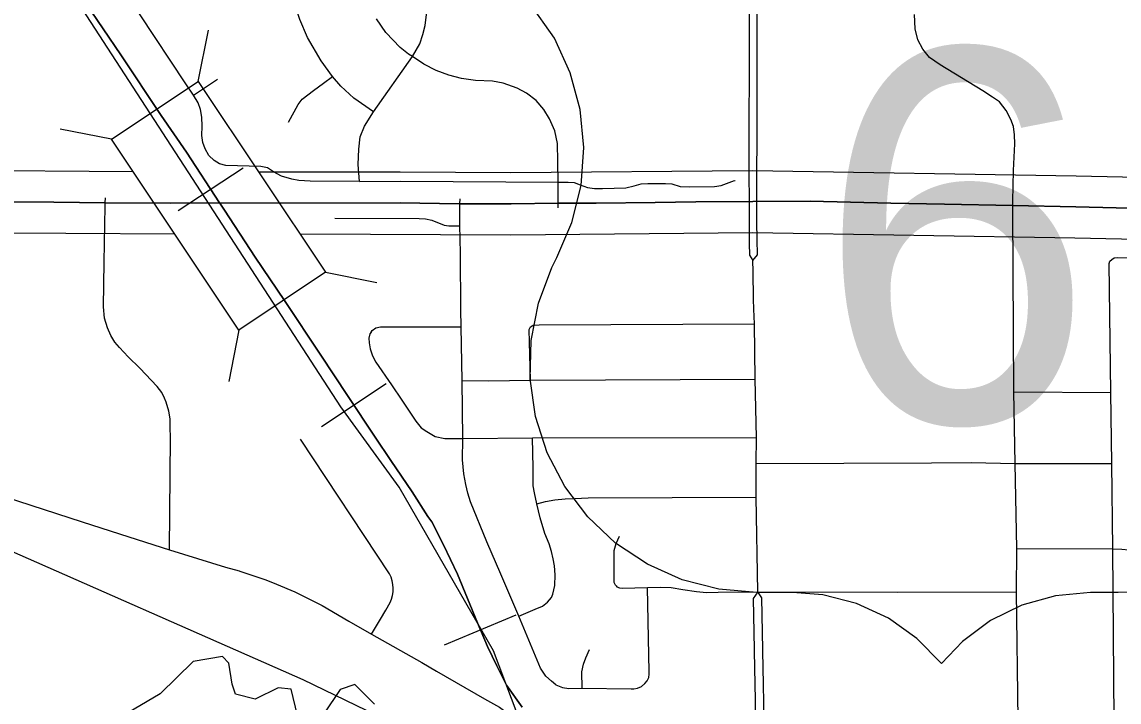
# Model space of a CAD drawing. Extents: x -1403959 to 81668, y -1400582 to 11018.
# Drawn here: x 6538.1 to 6640.6, y 8381.2 to 8444.6 of the extents above; entities that cross this region are included whole.
import ezdxf

# ---------------------------------------------------------------- set-up
doc = ezdxf.new("R2010")
doc.units = 0
for name, color, linetype in [('tdCiCityStreetTxt', 7, 'Continuous'), ('tdCiRRCL', 7, 'Continuous'), ('tdCiSectNmbr', 7, 'Continuous'), ('tdCiSectTwpRng', 7, 'Continuous'), ('tdCoDivCarto', 7, 'Continuous'), ('tdCoSecRteBand', 7, 'Continuous'), ('tdCoSurfAsphaltUnbanded', 7, 'Continuous'), ('tdCoSurfBitum', 7, 'Continuous')]:
    doc.layers.add(name, color=color, linetype=linetype)

msp = doc.modelspace()

# ---------------------------------------------------------------- linework, layer by layer
at = {"layer": 'tdCiCityStreetTxt'}
for p, q in [((6554.58, 8439.1), (6555.54, 8443.89)), ((6546.48, 8433.69), (6554.58, 8439.1)), ((6554.58, 8439.1), (6566.5, 8421.28)), ((6546.48, 8433.69), (6541.7, 8434.64)), ((6558.4, 8415.86), (6546.48, 8433.69)), ((6546.48, 8433.69), (6546.48, 8433.69)), ((6566.5, 8421.28), (6558.4, 8415.86)), ((6566.5, 8421.28), (6571.28, 8420.32)), ((6558.4, 8415.86), (6557.45, 8411.08))]:
    msp.add_line(p, q, dxfattribs=at)
at = {"layer": 'tdCiRRCL'}
for points in [[(6645.41, 8427.17), (6636.59, 8427.38), (6630.69, 8427.52), (6624.33, 8427.65), (6619.31, 8427.74), (6615.55, 8427.81), (6611.76, 8427.9), (6606.42, 8427.89), (6601.08, 8427.85), (6597.3, 8427.78), (6591.79, 8427.74), (6588.21, 8427.72), (6583.83, 8427.67), (6578.98, 8427.68), (6573.46, 8427.75), (6551.98, 8427.74), (6545.91, 8427.77), (6541.1, 8427.81), (6536.95, 8427.84)], [(6536.95, 8427.84), (6541.1, 8427.81), (6545.91, 8427.77), (6551.98, 8427.74), (6573.46, 8427.75), (6578.98, 8427.68), (6583.83, 8427.67), (6588.21, 8427.72), (6591.79, 8427.74), (6597.3, 8427.78), (6601.08, 8427.85), (6606.42, 8427.89), (6611.76, 8427.9), (6615.55, 8427.81), (6619.31, 8427.74), (6624.33, 8427.65), (6630.69, 8427.52), (6636.59, 8427.38), (6645.41, 8427.17)]]:
    msp.add_lwpolyline(points, dxfattribs=at)
at = {"layer": 'tdCiSectNmbr'}
for points in [[(6606.06, 8449.85), (6606.06, 8448.32), (6606.06, 8443.89)], [(6606.83, 8443.9), (6606.81, 8448.32), (6606.8, 8449.85)], [(6606.06, 8443.89), (6606.06, 8443.83), (6606.06, 8441.07)], [(6606.83, 8441.07), (6606.83, 8443.83), (6606.83, 8443.9)], [(6606.06, 8441.07), (6606.05, 8434.12), (6606.05, 8431.25)], [(6606.83, 8439.1), (6606.83, 8441.07)], [(6606.8, 8431.25), (6606.81, 8433.03), (6606.83, 8438.74), (6606.83, 8439.1)], [(6606.05, 8431.25), (6606.05, 8430.02), (6606.06, 8428.35), (6606.06, 8427.89)], [(6606.8, 8427.89), (6606.8, 8428.34), (6606.8, 8430.06), (6606.8, 8431.25)], [(6606.06, 8427.89), (6606.06, 8427.89)], [(6606.06, 8427.89), (6606.06, 8427.54), (6606.06, 8425.21), (6606.08, 8424.33)], [(6606.82, 8424.34), (6606.79, 8425.99), (6606.79, 8427.54), (6606.8, 8427.89)], [(6606.08, 8424.33), (6606.08, 8423.97), (6606.1, 8422.86), (6606.4, 8422.39)], [(6606.4, 8422.39), (6606.85, 8422.92), (6606.82, 8424.34)], [(6606.47, 8418.77), (6606.43, 8421.34), (6606.4, 8422.39)], [(6606.51, 8417.84), (6606.47, 8418.77)], [(6606.74, 8405.86), (6606.62, 8411.31), (6606.57, 8416.46), (6606.51, 8417.84)], [(6510.35, 8406.18), (6510.75, 8406.18), (6512.4, 8406.11), (6514.32, 8405.8), (6516.46, 8405.4), (6521.33, 8404.49), (6526.45, 8403.31), (6529.72, 8402.42), (6532.81, 8401.49), (6536.55, 8400.31), (6543.76, 8397.99), (6548.12, 8396.58)], [(6606.88, 8391.44), (6606.73, 8400.27), (6606.73, 8403.42), (6606.74, 8405.86)], [(6548.12, 8396.58), (6551.9, 8395.36), (6557.13, 8393.76), (6558.41, 8393.39)], [(6558.41, 8393.39), (6558.47, 8393.38), (6560.91, 8392.57), (6561.91, 8392.17), (6563.61, 8391.43), (6566.16, 8390.17), (6568.67, 8388.7), (6570.78, 8387.5), (6575.49, 8384.83), (6576.86, 8384.04), (6581.33, 8381.45), (6582.73, 8380.66), (6583.49, 8380.11), (6584.24, 8379.5), (6584.88, 8378.91), (6585.4, 8378.61), (6585.87, 8378.39), (6586.28, 8378.32), (6586.89, 8378.37), (6587.52, 8378.46), (6587.67, 8378.46)], [(6606.88, 8391.44), (6606.45, 8390.83), (6606.55, 8386.05)], [(6607.35, 8386.07), (6607.26, 8390.88), (6606.88, 8391.44)], [(6606.55, 8386.05), (6606.58, 8384.21)], [(6607.39, 8384.23), (6607.35, 8386.07)], [(6606.58, 8384.21), (6606.61, 8382.94)], [(6607.41, 8382.95), (6607.39, 8384.23)], [(6606.61, 8382.94), (6606.64, 8381.22), (6606.67, 8379.52), (6606.74, 8375.96), (6606.79, 8372.74)], [(6607.46, 8379.53), (6607.45, 8380.96), (6607.41, 8382.95)]]:
    msp.add_lwpolyline(points, dxfattribs=at)
at = {"layer": 'tdCiSectTwpRng'}
for points in [[(6570.96, 8436.27), (6569.13, 8437.54), (6567.92, 8438.64), (6567.14, 8439.54), (6566.08, 8441.03), (6564.8, 8443.18), (6564.09, 8444.88), (6563.38, 8447.12), (6563.09, 8448.6), (6562.83, 8451.76), (6562.93, 8457.05)], [(6569.65, 8429.76), (6569.54, 8431.33), (6569.6, 8432.77), (6569.74, 8433.93), (6570.13, 8434.92), (6570.96, 8436.27), (6574.6, 8441.41), (6575.29, 8442.59), (6575.58, 8443.46), (6575.8, 8444.33), (6575.94, 8445.58), (6575.9, 8449.99)], [(6569.65, 8429.76), (6565.06, 8429.79), (6564.01, 8429.85), (6563.35, 8429.97), (6562.39, 8430.25), (6561.64, 8430.66), (6561.07, 8431.02), (6560.43, 8431.14), (6557.17, 8431.25), (6556.59, 8431.4), (6556.07, 8431.71), (6555.58, 8432.17), (6555.23, 8432.8), (6555.02, 8433.4), (6554.94, 8434.05), (6554.95, 8434.93), (6554.92, 8435.76), (6554.81, 8436.47), (6554.6, 8437.1), (6554.16, 8437.81), (6553.45, 8438.87), (6549.1, 8445.4)], [(6630.69, 8427.51), (6630.7, 8427.93), (6630.78, 8430.77), (6630.89, 8433.28), (6630.87, 8434.11), (6630.76, 8434.89), (6630.53, 8435.55), (6630.08, 8436.39), (6629.45, 8437.19), (6628.82, 8437.61), (6627.91, 8438.23), (6623.9, 8440.63), (6622.93, 8441.34), (6622.3, 8442.12), (6621.84, 8442.98), (6621.58, 8444), (6621.52, 8445.35)], [(6574.6, 8441.41), (6574.24, 8441.64), (6573.47, 8442.25), (6572.13, 8443.65), (6571.26, 8444.93)], [(6588.21, 8427.72), (6588.21, 8428.13), (6588.21, 8429.7), (6588.2, 8431.61), (6588.15, 8433.31), (6587.92, 8434.48), (6587.43, 8435.61), (6586.88, 8436.47), (6586.17, 8437.32), (6585.28, 8437.99), (6584.39, 8438.45), (6583.1, 8438.93), (6582.08, 8439.13), (6580.5, 8439.17), (6579.18, 8439.37), (6578, 8439.68), (6576.83, 8440.12), (6575.66, 8440.72), (6574.6, 8441.41)], [(6554.16, 8437.81), (6556.39, 8439.32)], [(6563.04, 8435.29), (6563.94, 8436.93), (6564.31, 8437.43), (6565.37, 8438.24), (6566.31, 8438.92), (6567.14, 8439.54)], [(6569.65, 8429.76), (6573.52, 8429.78), (6588.21, 8429.7), (6589.17, 8429.7), (6589.71, 8429.67), (6590.29, 8429.44), (6590.98, 8429.18), (6591.63, 8429.09), (6592.36, 8429.09), (6594.55, 8429.16), (6595.33, 8429.34), (6595.98, 8429.52), (6596.61, 8429.57), (6598.25, 8429.57), (6598.85, 8429.52), (6599.61, 8429.29), (6600.47, 8429.24), (6602.82, 8429.29), (6603.44, 8429.37), (6604.71, 8429.84)], [(6604.72, 8429.84), (6604.77, 8429.86)], [(6545.91, 8427.77), (6545.92, 8428.24)], [(6579.05, 8427.68), (6579.06, 8428.13)], [(6545.8, 8422.22), (6545.9, 8427.44), (6545.91, 8427.77)], [(6579.08, 8424.42), (6579.04, 8425.62), (6579.05, 8427.31), (6579.05, 8427.68)], [(6579.05, 8427.68), (6579.05, 8427.68)], [(6588.21, 8427.29), (6588.21, 8427.72)], [(6631.21, 8379.48), (6631.06, 8391.44), (6631.08, 8395.48), (6630.93, 8403.43), (6630.79, 8410.1), (6630.69, 8427.08), (6630.69, 8427.51)], [(6567.35, 8426.33), (6575.25, 8426.29), (6575.84, 8426.26), (6576.42, 8426.14), (6577.57, 8425.67), (6578.02, 8425.62), (6579.04, 8425.62)], [(6579.14, 8417.78), (6579.1, 8422.99), (6579.08, 8424.42)], [(6551.9, 8395.36), (6551.99, 8405.86), (6551.97, 8406.78), (6551.96, 8407.59), (6551.85, 8408.31), (6551.6, 8409.16), (6551.43, 8409.53), (6551.18, 8410.05), (6550.75, 8410.6), (6549.13, 8412.31), (6548.06, 8413.37), (6547.23, 8414.24), (6546.81, 8414.74), (6546.42, 8415.37), (6546.13, 8416.09), (6545.84, 8416.98), (6545.75, 8418.05), (6545.8, 8422.22)], [(6640.18, 8379.47), (6640.05, 8395.46), (6639.95, 8403.41), (6639.87, 8410.05), (6639.72, 8422.1), (6639.77, 8422.31), (6639.94, 8422.47)], [(6639.94, 8422.47), (6640.17, 8422.61), (6640.51, 8422.65), (6645.76, 8422.59), (6651.82, 8422.55)], [(6588.02, 8382.76), (6587.59, 8383.09), (6587.06, 8383.57), (6586.58, 8384.32), (6584.54, 8389.16), (6582.87, 8393.09), (6581.57, 8396.12), (6580.03, 8399.85), (6579.77, 8400.64), (6579.6, 8401.46), (6579.4, 8402.45), (6579.3, 8403.78), (6579.31, 8405.77), (6579.24, 8411.16), (6579.15, 8416.18), (6579.14, 8417.78)], [(6570.75, 8415.68), (6570.64, 8415.52), (6570.54, 8415.13), (6570.57, 8414.69), (6570.67, 8414.14), (6570.87, 8413.49), (6571.2, 8412.89), (6572.66, 8410.76), (6573.61, 8409.33), (6574.93, 8407.36), (6575.43, 8406.76), (6575.96, 8406.4), (6576.72, 8405.93), (6577.63, 8405.77), (6579.31, 8405.77), (6585.83, 8405.82), (6606.74, 8405.86)], [(6570.75, 8415.68), (6570.85, 8415.84), (6571.18, 8416.08), (6571.64, 8416.17), (6579.15, 8416.18)], [(6585.64, 8411.21), (6585.52, 8415.94), (6585.65, 8416.18)], [(6585.65, 8416.18), (6585.8, 8416.28)], [(6585.8, 8416.28), (6585.9, 8416.35), (6586.46, 8416.36), (6606.57, 8416.46)], [(6579.24, 8411.16), (6581.71, 8411.15), (6585.64, 8411.21), (6606.62, 8411.31)], [(6630.79, 8410.1), (6639.87, 8410.05)], [(6570.78, 8387.5), (6571.61, 8388.9), (6572.12, 8389.73), (6572.52, 8390.45), (6572.65, 8390.77), (6572.75, 8391.1), (6572.8, 8391.44), (6572.82, 8391.79), (6572.79, 8392.13), (6572.73, 8392.47), (6572.62, 8392.8), (6572.48, 8393.12), (6564.16, 8405.68)], [(6584.54, 8389.16), (6586.08, 8389.82), (6586.76, 8390.1), (6587.24, 8390.48), (6587.61, 8390.9), (6587.72, 8391.23), (6587.92, 8392.04), (6587.95, 8393.03), (6587.89, 8393.86), (6587.77, 8394.52), (6587.59, 8395.22), (6587.37, 8395.91), (6586.98, 8396.88), (6586.55, 8398.36), (6586.23, 8399.66), (6586, 8400.67), (6585.9, 8401.33), (6585.9, 8403.03), (6585.83, 8405.82)], [(6606.73, 8403.42), (6623.12, 8403.47)], [(6623.12, 8403.47), (6626.81, 8403.52)], [(6626.81, 8403.52), (6630.93, 8403.43)], [(6630.93, 8403.43), (6639.95, 8403.41)], [(6586.23, 8399.66), (6587.04, 8399.86), (6587.92, 8400.02), (6588.87, 8400.12), (6589.78, 8400.15), (6591.02, 8400.22), (6606.73, 8400.27)], [(6593.64, 8391.99), (6593.57, 8392.06), (6593.46, 8392.3), (6593.45, 8395.31), (6593.64, 8395.96), (6593.95, 8396.64)], [(6631.08, 8395.48), (6640.05, 8395.46), (6640.88, 8395.44), (6641.54, 8395.37), (6642.22, 8395.25), (6642.85, 8395.08), (6643.56, 8394.85), (6644.19, 8394.69), (6644.83, 8394.56), (6645.46, 8394.49), (6646.08, 8394.47), (6646.64, 8394.43), (6652.15, 8394.44)], [(6593.64, 8391.99), (6593.71, 8391.91), (6593.97, 8391.81), (6594.21, 8391.79), (6596.57, 8391.84), (6597.8, 8391.88), (6598.79, 8391.84), (6599.86, 8391.65), (6601.16, 8391.46), (6602.07, 8391.39), (6603.17, 8391.4), (6606.88, 8391.44)], [(6596.55, 8383.14), (6596.69, 8383.43), (6596.74, 8383.76), (6596.73, 8383.96), (6596.57, 8391.84)], [(6606.88, 8391.44), (6619.96, 8391.4), (6631.06, 8391.44)], [(6590.46, 8382.45), (6590.43, 8383.96), (6590.59, 8384.69), (6590.82, 8385.27), (6591.14, 8386.06)], [(6588.02, 8382.76), (6588.63, 8382.51), (6589.21, 8382.43), (6590.46, 8382.45), (6595.04, 8382.38), (6595.29, 8382.38), (6595.63, 8382.46), (6596, 8382.61), (6596.33, 8382.88), (6596.55, 8383.14)]]:
    msp.add_lwpolyline(points, dxfattribs=at)
at = {"layer": 'tdCoDivCarto'}
for points in [[(6548.51, 8430.66), (6532.02, 8430.78), (6514.6, 8430.6), (6490.67, 8430.64), (6448.25, 8430.88), (6434.45, 8431.26), (6409.93, 8431.31), (6409.93, 8431.31), (6409.42, 8431.31)], [(6560.24, 8430.65), (6573.45, 8430.66), (6583.79, 8430.58), (6606.38, 8430.79), (6636.62, 8430.29), (6655.4, 8429.89), (6678.5, 8429.41), (6703.08, 8429.31), (6728.42, 8429.42), (6740.41, 8430.14)], [(6552.4, 8424.84), (6532, 8424.97), (6514.6, 8424.79), (6490.65, 8424.84), (6448.18, 8425.08), (6434.35, 8425.46), (6409.93, 8425.51), (6409.93, 8425.51), (6409.39, 8425.51)], [(6564.11, 8424.85), (6583.81, 8424.77), (6606.4, 8424.99), (6636.49, 8424.48), (6655.34, 8424.08), (6678.41, 8423.61), (6703.1, 8423.5), (6728.57, 8423.62), (6740.73, 8424.35)]]:
    msp.add_lwpolyline(points, dxfattribs=at)
at = {"layer": 'tdCoSecRteBand'}
for p, q in [((6552.72, 8427.04), (6558.79, 8431.02)), ((6566.11, 8406.87), (6572.15, 8410.88)), ((6577.61, 8386.5), (6584.31, 8389.28))]:
    msp.add_line(p, q, dxfattribs=at)
for points in [[(6587.77, 8371.17), (6582.17, 8385.92), (6573.38, 8401.21), (6567.91, 8408.71), (6542.97, 8447.11)], [(6584.86, 8380.66), (6583.41, 8382.72), (6582.5, 8384.54), (6581.61, 8386.33), (6580.69, 8388.54), (6578.81, 8393.08), (6577.52, 8395.84), (6576.41, 8397.97), (6576.05, 8398.47), (6574.57, 8400.77), (6572.6, 8403.69), (6571.12, 8405.87), (6568.54, 8409.77), (6566.06, 8413.55), (6562.66, 8418.63), (6559.92, 8422.68), (6557.05, 8427.06), (6556.6, 8427.74), (6556.6, 8427.74), (6556.58, 8427.77), (6553.49, 8432.48), (6551.13, 8435.9), (6547.35, 8441.59), (6544.07, 8446.44)], [(6544.07, 8446.44), (6547.35, 8441.59), (6551.13, 8435.9), (6553.49, 8432.48), (6556.58, 8427.77), (6556.6, 8427.74), (6556.6, 8427.74), (6557.05, 8427.06), (6559.92, 8422.68), (6562.66, 8418.63), (6566.06, 8413.55), (6568.54, 8409.77), (6571.12, 8405.87), (6572.6, 8403.69), (6574.57, 8400.77), (6576.05, 8398.47), (6576.41, 8397.97), (6577.52, 8395.84), (6578.81, 8393.08), (6580.69, 8388.54), (6581.61, 8386.33), (6582.5, 8384.54), (6583.41, 8382.72), (6584.86, 8380.66)], [(6587.77, 8371.17), (6575.27, 8377.96), (6564.4, 8383.23), (6534.25, 8396.49), (6519.32, 8401.68), (6509.55, 8403.54), (6432.06, 8404.35)]]:
    msp.add_lwpolyline(points, dxfattribs=at)
at = {"layer": 'tdCoSurfAsphaltUnbanded'}
msp.add_lwpolyline([(6642.3, 8391.41), (6640.54, 8391.39), (6637.95, 8391.38), (6634.69, 8391.08), (6631.55, 8390.2), (6628.61, 8388.76), (6625.99, 8386.8), (6624.03, 8384.75), (6621.75, 8387.09), (6619.08, 8388.98), (6616.11, 8390.35), (6612.95, 8391.16), (6610.12, 8391.38), (6606.8, 8391.38), (6603.25, 8391.68), (6599.81, 8392.57), (6596.56, 8394.02), (6593.59, 8395.99), (6591, 8398.43), (6588.86, 8401.27), (6587.21, 8404.43), (6586.12, 8407.82), (6585.61, 8411.34), (6585.7, 8414.9), (6586.38, 8418.39), (6587.63, 8421.72), (6588.1, 8422.65), (6589.51, 8425.91), (6590.36, 8429.37), (6590.62, 8432.92), (6590.28, 8436.46), (6589.36, 8439.9), (6587.87, 8443.14), (6585.56, 8446.44)], dxfattribs=at)
at = {"layer": 'tdCoSurfBitum'}
for points in [[(6563.88, 8379.89), (6563.27, 8382.34), (6562.05, 8382.49), (6559.91, 8381.43), (6558.08, 8381.89), (6557.77, 8382.81), (6557.47, 8384.79), (6556.86, 8385.41), (6554.11, 8384.95), (6551.05, 8381.91), (6547.38, 8379.78)], [(6571.06, 8380.95), (6569.23, 8382.78), (6567.85, 8382.33), (6566.32, 8380.04)]]:
    msp.add_lwpolyline(points, dxfattribs=at)

# ---------------------------------------------------------------- texts
at = {"layer": 'tdCoSurfAsphaltUnbanded'}
msp.add_text('6', height=34.82, dxfattribs=at).set_placement((6612.43, 8407.28))

doc.saveas('drawing.dxf')
